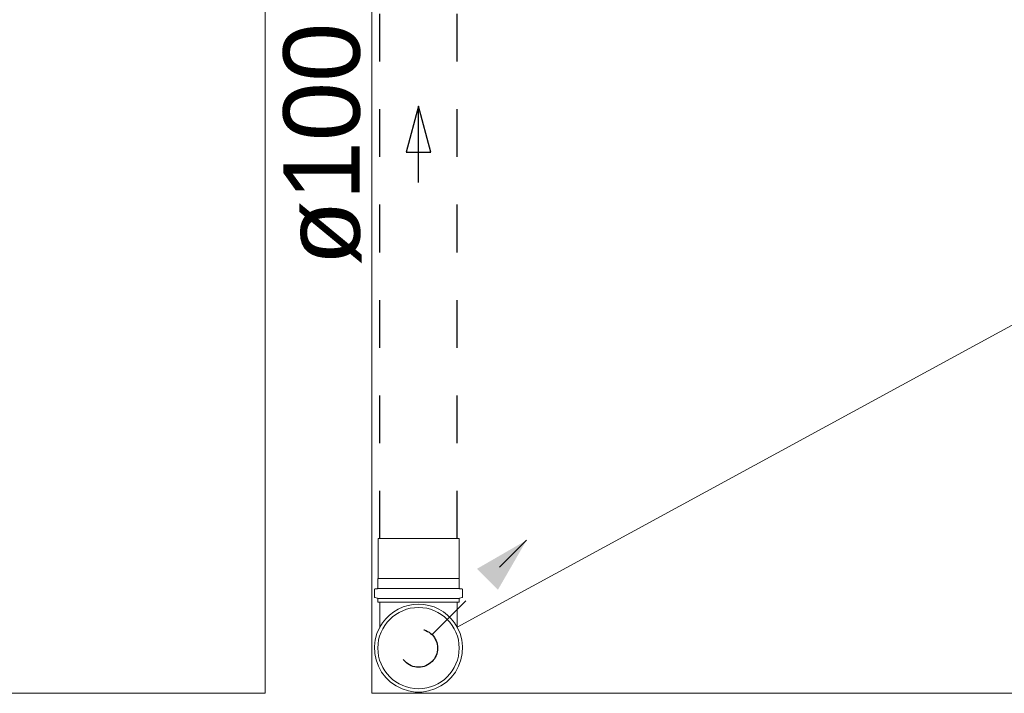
# Model space of a CAD drawing. Header units: millimetres. Extents: x 567 to 934, y -1 to 364.
# Tile 320 of 656: x 644.62 to 647.2, y 284.63 to 286.39. Entities that reach past the tile are written whole.
import ezdxf

# ---------------------------------------------------------------- set-up
doc = ezdxf.new("R2010")
doc.units = ezdxf.units.MM
doc.header["$MEASUREMENT"] = 0
doc.linetypes.add('JIS_02_1.2', pattern=[0.25, 0.125, -0.125])
doc.linetypes.add('NULL', pattern=[0])
for name, color, linetype, lineweight in [('AP-Condutos', 14, 'JIS_02_1.2', 25), ('AP-Indicação coluna', 14, 'Continuous', 13), ('AP-Sentido conduto', 14, 'Continuous', 30), ('AP-Textos conduto', 7, 'Continuous', 9), ('Simbolos', 14, 'Continuous', 20), ('Simbolos_int', 14, 'Continuous', 15)]:
    doc.layers.add(name, color=color, linetype=linetype, lineweight=lineweight)
doc.layers.add('ARQ FINA', color=8, linetype='Continuous')
doc.styles.add('Arial', font='arial.ttf')

msp = doc.modelspace()

# ---------------------------------------------------------------- hatches: boundary and pattern name
at = {"layer": 'AP-Condutos', "linetype": 'Continuous'}
msp.add_hatch(color=151, dxfattribs=at).paths.add_polyline_path([(645.9506, 285.0293), (645.8207, 284.9543), (645.8756, 284.8994)])

# ---------------------------------------------------------------- linework, layer by layer
at = {"layer": 'AP-Condutos'}
for p, q in [((645.5661, 285.0335), (645.5661, 287.1258)), ((645.7693, 285.0335), (645.7693, 287.1258))]:
    msp.add_line(p, q, dxfattribs=at)
msp.add_lwpolyline([(645.7031, 284.7818), (645.9506, 285.0293)], dxfattribs=at)
msp.add_circle((645.6677, 284.7465), 0.05, dxfattribs=at)
at = {"layer": 'AP-Indicação coluna'}
msp.add_line((648.4555, 286.2651), (645.7693, 284.8018), dxfattribs=at)
at = {"layer": 'AP-Sentido conduto'}
for p, q in [((645.6677, 286.167), (645.6354, 286.0462)), ((645.7001, 286.0462), (645.6677, 286.167)), ((645.6354, 286.0462), (645.7001, 286.0462))]:
    msp.add_line(p, q, dxfattribs=at)
msp.add_lwpolyline([(645.6677, 285.967), (645.6677, 286.167)], dxfattribs=at)
at = {"layer": 'ARQ FINA', "lineweight": 5}
for p, q in [((645.2658, 293.1534), (645.2658, 284.6281)), ((645.5458, 284.6281), (645.5458, 292.8093)), ((645.2658, 284.6281), (642.0658, 284.6281)), ((655.5458, 284.6281), (645.5458, 284.6281))]:
    msp.add_line(p, q, dxfattribs=at)
at = {"layer": 'Simbolos'}
for p, q in [((645.5617, 284.9288), (645.5617, 285.0335)), ((645.7737, 284.9288), (645.7737, 285.0335)), ((645.5612, 284.9283), (645.5617, 284.9288)), ((645.5612, 284.9041), (645.5612, 284.9283)), ((645.7742, 284.9283), (645.7737, 284.9288)), ((645.7742, 284.9041), (645.7742, 284.9283)), ((645.5524, 284.8808), (645.5524, 284.8997)), ((645.5542, 284.9017), (645.5594, 284.9021)), ((645.7812, 284.9017), (645.776, 284.9021)), ((645.783, 284.8808), (645.783, 284.8997)), ((645.5539, 284.8788), (645.5597, 284.8773)), ((645.5612, 284.8665), (645.5612, 284.8753)), ((645.7742, 284.8665), (645.7742, 284.8753)), ((645.7815, 284.8788), (645.7757, 284.8773)), ((645.7742, 284.8665), (645.5612, 284.8665)), ((645.5661, 284.801), (645.5661, 284.8665)), ((645.7693, 284.801), (645.7693, 284.8665))]:
    msp.add_line(p, q, dxfattribs=at)
for points in [[(645.5542, 284.9017), (645.5539, 284.9016), (645.5536, 284.9015), (645.5533, 284.9014), (645.5531, 284.9012), (645.5528, 284.9009), (645.5527, 284.9006), (645.5525, 284.9003), (645.5524, 284.9), (645.5524, 284.8997)], [(645.5594, 284.9021), (645.5597, 284.9022), (645.56, 284.9023), (645.5603, 284.9025), (645.5606, 284.9027), (645.5608, 284.9029), (645.561, 284.9032), (645.5611, 284.9035), (645.5612, 284.9038), (645.5612, 284.9041)], [(645.7742, 284.9041), (645.7742, 284.9038), (645.7743, 284.9035), (645.7745, 284.9032), (645.7746, 284.9029), (645.7749, 284.9027), (645.7751, 284.9025), (645.7754, 284.9023), (645.7757, 284.9022), (645.776, 284.9021)], [(645.783, 284.8997), (645.783, 284.9), (645.7829, 284.9003), (645.7828, 284.9006), (645.7826, 284.9009), (645.7824, 284.9012), (645.7821, 284.9014), (645.7818, 284.9015), (645.7815, 284.9016), (645.7812, 284.9017)], [(645.5524, 284.8808), (645.5524, 284.8805), (645.5525, 284.8802), (645.5526, 284.8799), (645.5528, 284.8797), (645.5529, 284.8795), (645.5531, 284.8793), (645.5534, 284.8791), (645.5536, 284.8789), (645.5539, 284.8789)], [(645.5612, 284.8753), (645.5612, 284.8756), (645.5611, 284.8759), (645.561, 284.8762), (645.5609, 284.8764), (645.5607, 284.8767), (645.5605, 284.8769), (645.5603, 284.877), (645.56, 284.8772), (645.5597, 284.8773)], [(645.7757, 284.8773), (645.7754, 284.8772), (645.7752, 284.877), (645.7749, 284.8769), (645.7747, 284.8767), (645.7746, 284.8764), (645.7744, 284.8762), (645.7743, 284.8759), (645.7742, 284.8756), (645.7742, 284.8753)], [(645.7815, 284.8789), (645.7818, 284.8789), (645.7821, 284.8791), (645.7823, 284.8793), (645.7825, 284.8795), (645.7827, 284.8797), (645.7828, 284.8799), (645.7829, 284.8802), (645.783, 284.8805), (645.783, 284.8808)], [(645.7693, 284.801), (645.7621, 284.8127), (645.7535, 284.8235), (645.7437, 284.8332), (645.7327, 284.8417), (645.7209, 284.8488), (645.7083, 284.8544), (645.6951, 284.8585), (645.6815, 284.8609), (645.6677, 284.8618), (645.6539, 284.8609), (645.6404, 284.8585), (645.6272, 284.8544), (645.6146, 284.8488), (645.6027, 284.8417), (645.5918, 284.8332), (645.582, 284.8235), (645.5734, 284.8127), (645.5661, 284.801)], [(645.5661, 284.801), (645.559, 284.7849), (645.5544, 284.7679), (645.5525, 284.7504), (645.5532, 284.7328), (645.5567, 284.7155), (645.5627, 284.699), (645.5711, 284.6835), (645.5818, 284.6696), (645.5945, 284.6574), (645.6089, 284.6473), (645.6247, 284.6395), (645.6415, 284.6342), (645.6589, 284.6315), (645.6765, 284.6315), (645.6939, 284.6342), (645.7107, 284.6395), (645.7265, 284.6473), (645.7409, 284.6574), (645.7536, 284.6696), (645.7643, 284.6835), (645.7728, 284.699), (645.7788, 284.7155), (645.7822, 284.7328), (645.783, 284.7504), (645.781, 284.7679), (645.7764, 284.7849), (645.7693, 284.801)]]:
    msp.add_lwpolyline(points, dxfattribs=at)
at = {"layer": 'Simbolos_int'}
for p, q in [((645.7737, 285.0335), (645.5617, 285.0335)), ((645.7737, 284.9288), (645.5617, 284.9288)), ((645.7742, 284.9023), (645.5612, 284.9023)), ((645.7742, 284.8769), (645.5612, 284.8769)), ((645.7693, 284.8665), (645.5661, 284.8665))]:
    msp.add_line(p, q, dxfattribs=at)
msp.add_circle((645.6677, 284.7465), 0.1065, dxfattribs=at)

# ---------------------------------------------------------------- texts
at = {"layer": 'AP-Textos conduto', "linetype": 'NULL', "insert": (645.5191, 286.067), "char_height": 0.2, "width": 1.273476, "attachment_point": 8, "rotation": 90.0002, "line_spacing_factor": 0.6, "style": 'Arial'}
msp.add_mtext('ø100', dxfattribs=at)

doc.saveas('drawing.dxf')
